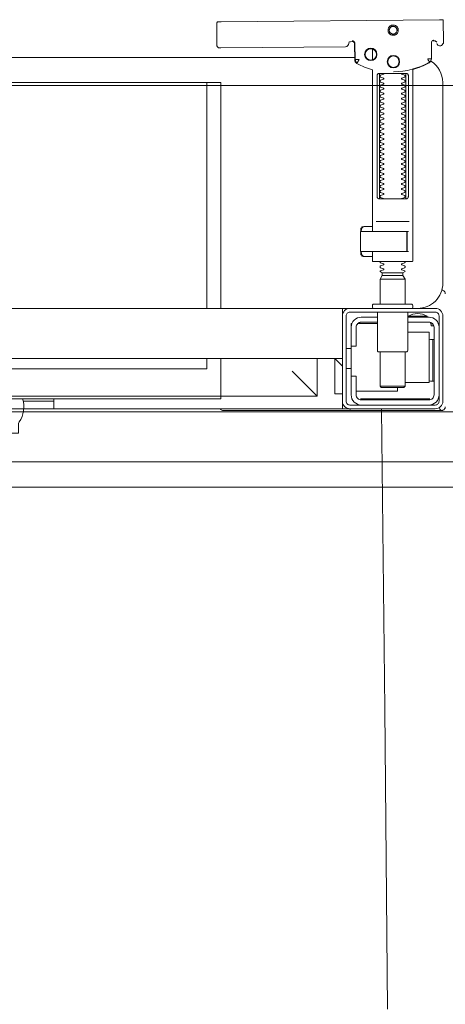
# Model space of a CAD drawing. Header units: millimetres. Extents: x 28291 to 177760, y -399809 to -170937.
# Tile 421 of 656: x 60009 to 60026, y -194395 to -194356. Entities that reach past the tile are written whole.
import ezdxf

# ---------------------------------------------------------------- set-up
doc = ezdxf.new("R2010")
doc.units = ezdxf.units.MM
doc.layers.get('0').update_dxf_attribs({"lineweight": 0})
doc.layers.add('!! 0_ Istn-widok', color=1, linetype='Continuous', lineweight=15)
doc.layers.add('!! 2_POSADZKA OBRYS', color=181, linetype='Continuous', lineweight=0)
doc.layers.add('!! 2 ZABUDOWA GK-MDF', color=7, linetype='Continuous', lineweight=13, true_color=0x7a7a7a)
doc.layers.add('!! 2_WYPOS- SANITARNE - zrealizowane', color=9, linetype='Continuous', lineweight=0, true_color=0x808080)
doc.layers.add('!!_@ wypos sanit nd', color=7, linetype='Continuous', lineweight=0, plot=False)

# ---------------------------------------------------------------- blocks, each defined once
blk = doc.blocks.new('A$C324a30b8')
for points in [[(0.17552, 0), (0.17692, -0.11958), (0.17797, -0.23916)], [(-0.17552, 0), (0.17552, 0)]]:
    blk.add_lwpolyline(points)
blk = doc.blocks.new('A$C4ebe9e89')
for points in [[(0.16424, 0.15596), (0.16327, 0.15595), (0.16304, 0.15592), (0.16283, 0.15584), (0.16262, 0.15571), (0.16265, 0.15575), (0.16259, 0.15555), (0.16257, 0.15535, -0.157432), (0.16238, 0.15476), (0.1621, 0.15436, -0.241147), (0.16129, 0.15393), (0.1115, 0.15346), (0.11134, 0.15345), (0.11119, 0.15345), (0.11107, 0.15345), (0.11094, 0.15346), (0.11078, 0.15348), (0.11062, 0.15353), (0.11047, 0.15361), (0.11033, 0.15371), (0.11022, 0.15383), (0.11012, 0.15397), (0.11005, 0.15412), (0.11001, 0.15428), (0.11, 0.15445), (0.10995, 0.16345), (0.11023, 0.16384)], [(0.19647, 0.15658), (0.19626, 0.15656), (0.19605, 0.15648), (0.19585, 0.15635), (0.19566, 0.15614, 0.132231), (0.19551, 0.15564), (0.19546, 0.14909)], [(0.19768, 0.15528, 0.415336), (0.19869, 0.15429)], [(0.19885, 0.1543), (0.19898, 0.1543), (0.19913, 0.15431), (0.19927, 0.15434), (0.19941, 0.1544), (0.19953, 0.15447), (0.19965, 0.15456), (0.19975, 0.15466), (0.20007, 0.15512, 0.158481), (0.20026, 0.15571)], [(0.18031, 0.14393, 0.125713), (0.19466, 0.14774, 0.121439), (0.19519, 0.14823, -0.262119), (0.2, 0.13968), (0.2, 0.05968, -0.414214), (0.19, 0.04968), (0.18752, 0.04968, 0.405519), (0.188, 0.05018), (0.188, 0.05088, 0.414214), (0.1875, 0.05138), (0.1725, 0.05138, 0.414214), (0.172, 0.05088), (0.172, 0.05018, 0.405519), (0.17249, 0.04968, 0.001664), (0.15993, 0.04968)], [(0.172, 0.07232), (0.172, 0.06852, 0.414214), (0.1722, 0.06832), (0.18462, 0.06832), (0.1878, 0.06832, 0.414214), (0.188, 0.06852), (0.188, 0.14485), (0.18885, 0.1451), (0.18969, 0.14537), (0.19052, 0.14568), (0.19134, 0.146), (0.19215, 0.14635), (0.19295, 0.14672), (0.19374, 0.14712), (0.19456, 0.14756), (0.19465, 0.14762), (0.19473, 0.14768), (0.19481, 0.14775), (0.19488, 0.14782), (0.19495, 0.1479), (0.19502, 0.14799)], [(0.17647, 0.09332, 0.182836), (0.17637, 0.09341), (0.17515, 0.09381, 0.050055), (0.175, 0.09408), (0.175, 0.09436, 0.050055), (0.17515, 0.09462), (0.17637, 0.09503, 0.719897), (0.17637, 0.09541), (0.17515, 0.09581, 0.050055), (0.175, 0.09608), (0.175, 0.09636, 0.050055), (0.17515, 0.09662), (0.17637, 0.09703, 0.719897), (0.17637, 0.09741), (0.17515, 0.09781, 0.050055), (0.175, 0.09808), (0.175, 0.09836, 0.050055), (0.17515, 0.09862), (0.17637, 0.09903, 0.719897), (0.17637, 0.09941), (0.17515, 0.09981, 0.050055), (0.175, 0.10008), (0.175, 0.10036, 0.050055), (0.17515, 0.10062), (0.17637, 0.10103, 0.719897), (0.17637, 0.10141), (0.17515, 0.10181, 0.050055), (0.175, 0.10208), (0.175, 0.10236, 0.050055), (0.17515, 0.10262), (0.17637, 0.10303, 0.719897), (0.17637, 0.10341), (0.17515, 0.10381, 0.050055), (0.175, 0.10408), (0.175, 0.10436, 0.050055), (0.17515, 0.10462), (0.17637, 0.10503, 0.719897), (0.17637, 0.10541), (0.17515, 0.10581, 0.050055), (0.175, 0.10608), (0.175, 0.10636, 0.050055), (0.17515, 0.10662), (0.17637, 0.10703, 0.719897), (0.17637, 0.10741), (0.17515, 0.10781, 0.050055), (0.175, 0.10808), (0.175, 0.10836, 0.050055), (0.17515, 0.10862), (0.17637, 0.10903, 0.719897), (0.17637, 0.10941), (0.17515, 0.10981, 0.050055), (0.175, 0.11008), (0.175, 0.11036, 0.050055), (0.17515, 0.11062), (0.17637, 0.11103, 0.719897), (0.17637, 0.11141), (0.17515, 0.11181, 0.050055), (0.175, 0.11208), (0.175, 0.11236, 0.050055), (0.17515, 0.11262), (0.17637, 0.11303, 0.719897), (0.17637, 0.11341), (0.17515, 0.11381, 0.050055), (0.175, 0.11408), (0.175, 0.11436, 0.050055), (0.17515, 0.11462), (0.17637, 0.11503, 0.719897), (0.17637, 0.11541), (0.17515, 0.11581, 0.050055), (0.175, 0.11608), (0.175, 0.11636, 0.050055), (0.17515, 0.11662), (0.17637, 0.11703, 0.719897), (0.17637, 0.11741), (0.17515, 0.11781, 0.050055), (0.175, 0.11808), (0.175, 0.11836, 0.050055), (0.17515, 0.11862), (0.17637, 0.11903, 0.719897), (0.17637, 0.11941), (0.17515, 0.11981, 0.050055), (0.175, 0.12008), (0.175, 0.12036, 0.050055), (0.17515, 0.12062), (0.17637, 0.12103, 0.719897), (0.17637, 0.12141), (0.17515, 0.12181, 0.050055), (0.175, 0.12208), (0.175, 0.12236, 0.050055), (0.17515, 0.12262), (0.17637, 0.12303, 0.719897), (0.17637, 0.12341), (0.17515, 0.12381, 0.050055), (0.175, 0.12408), (0.175, 0.12436, 0.050055), (0.17515, 0.12462), (0.17637, 0.12503, 0.719897), (0.17637, 0.12541), (0.17515, 0.12581, 0.050055), (0.175, 0.12608), (0.175, 0.12636, 0.050055), (0.17515, 0.12662), (0.17637, 0.12703, 0.719897), (0.17637, 0.12741), (0.17515, 0.12781, 0.050055), (0.175, 0.12808), (0.175, 0.12836, 0.050055), (0.17515, 0.12862), (0.17637, 0.12903, 0.719897), (0.17637, 0.12941), (0.17515, 0.12981, 0.050055), (0.175, 0.13008), (0.175, 0.13036, 0.050055), (0.17515, 0.13062), (0.17637, 0.13103, 0.719897), (0.17637, 0.13141), (0.17515, 0.13181, 0.050055), (0.175, 0.13208), (0.175, 0.13236, 0.050055), (0.17515, 0.13262), (0.17637, 0.13303, 0.719897), (0.17637, 0.13341), (0.17515, 0.13381, 0.050055), (0.175, 0.13408), (0.175, 0.13436, 0.050055), (0.17515, 0.13462), (0.17637, 0.13503, 0.719897), (0.17637, 0.13541), (0.17515, 0.13581, 0.050055), (0.175, 0.13608), (0.175, 0.13636, 0.050055), (0.17515, 0.13662), (0.17637, 0.13703, 0.719897), (0.17637, 0.13741), (0.17515, 0.13781, 0.050055), (0.175, 0.13808), (0.175, 0.13836, 0.050055), (0.17515, 0.13862), (0.17637, 0.13903, 0.719897), (0.17637, 0.13941), (0.17515, 0.13981, 0.050055), (0.175, 0.14008), (0.175, 0.14036, 0.050055), (0.17515, 0.14062), (0.17637, 0.14103, 0.719897), (0.17637, 0.14141), (0.17515, 0.14181, 0.050055), (0.175, 0.14208), (0.175, 0.14236, 0.050055), (0.17515, 0.14262), (0.17637, 0.14303, 0.474594), (0.17647, 0.14332)], [(0.18353, 0.14332, 0.474594), (0.18364, 0.14303), (0.18486, 0.14262, 0.050055), (0.185, 0.14236), (0.185, 0.14208, 0.050055), (0.18486, 0.14181), (0.18364, 0.14141, 0.719897), (0.18364, 0.14103), (0.18486, 0.14062, 0.050055), (0.185, 0.14036), (0.185, 0.14008, 0.050055), (0.18486, 0.13981), (0.18364, 0.13941, 0.719897), (0.18364, 0.13903), (0.18486, 0.13862, 0.050055), (0.185, 0.13836), (0.185, 0.13808, 0.050055), (0.18486, 0.13781), (0.18364, 0.13741, 0.719897), (0.18364, 0.13703), (0.18486, 0.13662, 0.050055), (0.185, 0.13636), (0.185, 0.13608, 0.050055), (0.18486, 0.13581), (0.18364, 0.13541, 0.719897), (0.18364, 0.13503), (0.18486, 0.13462, 0.050055), (0.185, 0.13436), (0.185, 0.13408, 0.050055), (0.18486, 0.13381), (0.18364, 0.13341, 0.719897), (0.18364, 0.13303), (0.18486, 0.13262, 0.050055), (0.185, 0.13236), (0.185, 0.13208, 0.050055), (0.18486, 0.13181), (0.18364, 0.13141, 0.719897), (0.18364, 0.13103), (0.18486, 0.13062, 0.050055), (0.185, 0.13036), (0.185, 0.13008, 0.050055), (0.18486, 0.12981), (0.18364, 0.12941, 0.719897), (0.18364, 0.12903), (0.18486, 0.12862, 0.050055), (0.185, 0.12836), (0.185, 0.12808, 0.050055), (0.18486, 0.12781), (0.18364, 0.12741, 0.719897), (0.18364, 0.12703), (0.18486, 0.12662, 0.050055), (0.185, 0.12636), (0.185, 0.12608, 0.050055), (0.18486, 0.12581), (0.18364, 0.12541, 0.719897), (0.18364, 0.12503), (0.18486, 0.12462, 0.050055), (0.185, 0.12436), (0.185, 0.12408, 0.050055), (0.18486, 0.12381), (0.18364, 0.12341, 0.719897), (0.18364, 0.12303), (0.18486, 0.12262, 0.050055), (0.185, 0.12236), (0.185, 0.12208, 0.050055), (0.18486, 0.12181), (0.18364, 0.12141, 0.719897), (0.18364, 0.12103), (0.18486, 0.12062, 0.050055), (0.185, 0.12036), (0.185, 0.12008, 0.050055), (0.18486, 0.11981), (0.18364, 0.11941, 0.719897), (0.18364, 0.11903), (0.18486, 0.11862, 0.050055), (0.185, 0.11836), (0.185, 0.11808, 0.050055), (0.18486, 0.11781), (0.18364, 0.11741, 0.719897), (0.18364, 0.11703), (0.18486, 0.11662, 0.050055), (0.185, 0.11636), (0.185, 0.11608, 0.050055), (0.18486, 0.11581), (0.18364, 0.11541, 0.719897), (0.18364, 0.11503), (0.18486, 0.11462, 0.050055), (0.185, 0.11436), (0.185, 0.11408, 0.050055), (0.18486, 0.11381), (0.18364, 0.11341, 0.719897), (0.18364, 0.11303), (0.18486, 0.11262, 0.050055), (0.185, 0.11236), (0.185, 0.11208, 0.050055), (0.18486, 0.11181), (0.18364, 0.11141, 0.719897), (0.18364, 0.11103), (0.18486, 0.11062, 0.050055), (0.185, 0.11036), (0.185, 0.11008, 0.050055), (0.18486, 0.10981), (0.18364, 0.10941, 0.719897), (0.18364, 0.10903), (0.18486, 0.10862, 0.050055), (0.185, 0.10836), (0.185, 0.10808, 0.050055), (0.18486, 0.10781), (0.18364, 0.10741, 0.719897), (0.18364, 0.10703), (0.18486, 0.10662, 0.050055), (0.185, 0.10636), (0.185, 0.10608, 0.050055), (0.18486, 0.10581), (0.18364, 0.10541, 0.719897), (0.18364, 0.10503), (0.18486, 0.10462, 0.050055), (0.185, 0.10436), (0.185, 0.10408, 0.050055), (0.18486, 0.10381), (0.18364, 0.10341, 0.719897), (0.18364, 0.10303), (0.18486, 0.10262, 0.050055), (0.185, 0.10236), (0.185, 0.10208, 0.050055), (0.18486, 0.10181), (0.18364, 0.10141, 0.719897), (0.18364, 0.10103), (0.18486, 0.10062, 0.050055), (0.185, 0.10036), (0.185, 0.10008, 0.050055), (0.18486, 0.09981), (0.18364, 0.09941, 0.719897), (0.18364, 0.09903), (0.18486, 0.09862, 0.050055), (0.185, 0.09836), (0.185, 0.09808, 0.050055), (0.18486, 0.09781), (0.18364, 0.09741, 0.719897), (0.18364, 0.09703), (0.18486, 0.09662, 0.050055), (0.185, 0.09636), (0.185, 0.09608, 0.050055), (0.18486, 0.09581), (0.18364, 0.09541, 0.719897), (0.18364, 0.09503), (0.18486, 0.09462, 0.050055), (0.185, 0.09436), (0.185, 0.09408, 0.050055), (0.18486, 0.09381), (0.18364, 0.09341, 0.182836), (0.18353, 0.09332)], [(0.18575, 0.07252), (0.18575, 0.08011), (0.18572, 0.08022), (0.18564, 0.08029), (0.18555, 0.08032), (0.18565, 0.0803), (0.18573, 0.08024), (0.18577, 0.08014), (0.18577, 0.07252), (0.18574, 0.07241), (0.18567, 0.07234), (0.18547, 0.07232), (0.18558, 0.07237), (0.18564, 0.07252), (0.18564, 0.08012), (0.18557, 0.08027), (0.18547, 0.08032), (0.16743, 0.08032, 0.414214), (0.16723, 0.08012), (0.16723, 0.07252, 0.414214), (0.16743, 0.07232), (0.18547, 0.07232)], [(0.18556, 0.07232, 0.414213), (0.18576, 0.07252), (0.18575, 0.08011), (0.18575, 0.07252), (0.18572, 0.07241), (0.18565, 0.07234), (0.18555, 0.07232)], [(0.175, 0.06836), (0.175, 0.06812, -0.050055), (0.17515, 0.06786), (0.17636, 0.06745, -0.719897), (0.17636, 0.06707), (0.17515, 0.06666, -0.050055), (0.175, 0.0664), (0.175, 0.06612, -0.050055), (0.17515, 0.06586), (0.17636, 0.06545, -0.719897), (0.17636, 0.06507), (0.17515, 0.06466, -0.050055), (0.175, 0.0644), (0.1759, 0.06388), (0.1759, 0.06282), (0.175, 0.06126), (0.175, 0.05138)], [(0.185, 0.06836), (0.185, 0.06812, 0.050055), (0.18486, 0.06786), (0.18364, 0.06745, 0.719897), (0.18364, 0.06707), (0.18486, 0.06666, 0.050055), (0.185, 0.0664), (0.185, 0.06612, 0.050055), (0.18486, 0.06586), (0.18364, 0.06545, 0.719897), (0.18364, 0.06507), (0.18486, 0.06466, 0.050055), (0.185, 0.0644), (0.1841, 0.06388), (0.1841, 0.06282), (0.185, 0.06126), (0.185, 0.05138)], [(0.20011, 0.05684, 0.126559), (0.19962, 0.05693)], [(0.20099, 0.05547, 0.198909), (0.20055, 0.05654, 0.091301), (0.20011, 0.05684)], [(0.174, 0.04818), (0.174, 0.03288, 0.414214), (0.1745, 0.03238), (0.1855, 0.03238, 0.414214), (0.186, 0.03288), (0.186, 0.04818)], [(0.19375, 0.04656, 0.119096), (0.19, 0.04764, 0.119096), (0.18625, 0.04656)], [(0.16379, 0.04368), (0.1635, 0.04368), (0.1635, 0.04218, -0.414214), (0.1675, 0.04618), (0.174, 0.04618)], [(0.174, 0.04418), (0.1675, 0.04418, 0.414214), (0.1655, 0.04218), (0.1655, 0.03468), (0.1635, 0.03468), (0.1635, 0.01518, 0.414214), (0.1675, 0.01118)], [(0.1635, 0.02268), (0.1655, 0.02268), (0.1655, 0.01518, 0.414214), (0.1675, 0.01318), (0.1945, 0.01318, 0.414214), (0.1965, 0.01518), (0.1965, 0.04218, 0.414214), (0.1945, 0.04418), (0.186, 0.04418)], [(0.19375, 0.04618), (0.19375, 0.04656), (0.18625, 0.04656), (0.18625, 0.04618), (0.1945, 0.04618, -0.414214), (0.1985, 0.04218)], [(0.1945, 0.03721), (0.19515, 0.03722), (0.19542, 0.03722), (0.1956, 0.03722), (0.19567, 0.03722, 0.116465), (0.19589, 0.03728), (0.19601, 0.03733), (0.19601, 0.02063), (0.19589, 0.02068, 0.116465), (0.19567, 0.02074), (0.19542, 0.02074), (0.19515, 0.02074), (0.1945, 0.02075)], [(-0.04, 0.01368), (-0.03255, 0.01368, 0.236962), (-0.03118, 0.00443, -0.154353), (-0.031, 0.00386), (-0.031, 0), (0.031, 0), (0.031, 0.00386, -0.154353), (0.03118, 0.00443, 0.236962), (0.03256, 0.01368), (0.04, 0.01368)], [(0.1945, 0.01118, 0.414214), (0.1985, 0.01518)], [(0.11124, 0.00968), (0.11142, 0.00944), (0.11165, 0.00925), (0.11192, 0.0091), (0.1122, 0.00901), (0.1125, 0.00898), (0.1623, 0.00898, 0.326231), (0.16325, 0.00968)], [(0.1987, 0.01002, 0.000114), (0.1987, 0.01002, 0.517015), (0.20003, 0.00909), (0.19993, 0.00905), (0.19983, 0.00903), (0.19971, 0.009), (0.19958, 0.00899), (0.19948, 0.00899), (0.19903, 0.00899), (0.19841, 0.00899), (0.19771, 0.00899), (0.16428, 0.00899), (0.16393, 0.00899), (0.16357, 0.00899), (0.16323, 0.00899), (0.16294, 0.00899), (0.16269, 0.00899), (0.16249, 0.00899), (0.16237, 0.00899)], [(0.20011, 0.00912, 0.091301), (0.20055, 0.00942, 0.198909), (0.20099, 0.01048)]]:
    blk.add_lwpolyline(points, format="xyb")
for points in [[(0.19864, 0.1647), (0.11173, 0.16387)], [(0.20013, 0.1647), (0.20026, 0.15571)], [(0.16386, 0.15607), (0.16409, 0.15602), (0.16425, 0.15596), (0.1644, 0.15586), (0.16453, 0.15574), (0.16463, 0.1556), (0.16471, 0.15544), (0.16476, 0.15527), (0.16478, 0.1551), (0.16496, 0.14854), (0.16497, 0.14842), (0.16498, 0.14832), (0.16501, 0.14822), (0.16503, 0.14812), (0.16507, 0.14802), (0.16511, 0.14793), (0.16516, 0.14784), (0.16521, 0.14775), (0.16528, 0.14767), (0.16535, 0.14758), (0.16542, 0.14751), (0.1655, 0.14744), (0.16558, 0.14737), (0.16567, 0.14731), (0.16576, 0.14726), (0.16651, 0.14688), (0.16727, 0.14651), (0.16803, 0.14617), (0.16881, 0.14585), (0.1696, 0.14555), (0.17039, 0.14527), (0.17119, 0.14502), (0.172, 0.14478), (0.172, 0.08032)], [(0.1651, 0.14871), (0.16492, 0.1553), (0.1649, 0.15547), (0.16485, 0.15563), (0.16478, 0.15579), (0.16468, 0.15592), (0.16455, 0.15604), (0.16441, 0.15614), (0.16425, 0.15621), (0.16409, 0.15626), (0.16391, 0.15627)], [(0.172, 0.15305), (0.172, 0.14874)], [(0.19757, 0.15573), (0.19749, 0.15586), (0.19739, 0.15598), (0.19727, 0.15608), (0.19713, 0.15617), (0.19698, 0.15623), (0.19683, 0.15626), (0.19667, 0.15627), (0.19577, 0.15626)], [(0.16493, 0.14968), (-0.16477, 0.14968)], [(0.17483, 0.14232), (0.17483, 0.09432)], [(0.18523, 0.09432), (0.18523, 0.14232)], [(-0.11847, 0.04968), (-0.11847, 0.13968), (0.11153, 0.13968), (0.11153, 0.04968)], [(0.10602, 0.13968), (0.10602, 0.04968)], [(0.18662, 0.08432), (0.17345, 0.08432)], [(0.16732, 0.08028), (0.16732, 0.08144), (0.16736, 0.08156), (0.16746, 0.08164), (0.16767, 0.08169)], [(0.16751, 0.08053), (0.16754, 0.08079), (0.16766, 0.08132)], [(0.16811, 0.08203), (0.16776, 0.08162), (0.16776, 0.08196), (0.16779, 0.08207), (0.16786, 0.08214), (0.16797, 0.08218), (0.1681, 0.08219), (0.16822, 0.08219), (0.16842, 0.08221), (0.16887, 0.08232), (0.172, 0.08232)], [(0.16848, 0.08224), (0.16856, 0.0823), (0.16876, 0.08232)], [(0.17371, 0.08032), (0.18481, 0.08032), (0.18637, 0.08032)], [(0.16767, 0.07094), (0.16756, 0.07096), (0.16746, 0.07099), (0.16737, 0.07106), (0.16732, 0.0712), (0.16732, 0.07235)], [(0.16766, 0.07131), (0.16754, 0.07185), (0.16751, 0.0721)], [(0.172, 0.07032), (0.16887, 0.07032), (0.16842, 0.07042), (0.16831, 0.07044), (0.1682, 0.07044), (0.16806, 0.07045), (0.16795, 0.07046), (0.16783, 0.07052), (0.16776, 0.07067), (0.16776, 0.07101), (0.16811, 0.07061)], [(0.18558, 0.07232), (0.18637, 0.07232)], [(0.16876, 0.07032), (0.16866, 0.07032), (0.16848, 0.0704)], [(0.1759, 0.06388), (0.1841, 0.06388)], [(0.1841, 0.06282), (0.1759, 0.06282)], [(0.185, 0.06126), (0.175, 0.06126)], [(0.19963, 0.05696), (0.19976, 0.05695), (0.19988, 0.05692), (0.20001, 0.05688)], [(-0.16, 0.04668), (-0.16, 0.04968), (0.16, 0.04968), (0.16, 0.04668)], [(0.16, 0.03368), (0.16, 0.04568)], [(0.174, 0.04368), (0.16618, 0.04368)], [(0.167, 0.04412), (0.16693, 0.04403), (0.16687, 0.04393), (0.16681, 0.04381), (0.16675, 0.04368)], [(0.19499, 0.04412), (0.19506, 0.04404), (0.19512, 0.04395), (0.19517, 0.04385), (0.19521, 0.04376), (0.19525, 0.04365), (0.19528, 0.04355), (0.19531, 0.04344), (0.19533, 0.04333), (0.19535, 0.04322), (0.19537, 0.04311), (0.19538, 0.04301), (0.19539, 0.04291), (0.19538, 0.04281), (0.19547, 0.04278), (0.19557, 0.04278), (0.19568, 0.04278), (0.19578, 0.04278), (0.19589, 0.04278), (0.19613, 0.04278), (0.19616, 0.04288), (0.19615, 0.04299), (0.19613, 0.04311), (0.19609, 0.04324), (0.19605, 0.04336), (0.19594, 0.04357)], [(0.1635, 0.03468), (0.1635, 0.04218)], [(0.186, 0.04018), (0.1945, 0.04018), (0.1945, 0.02018), (0.185, 0.02018)], [(0.19591, 0.03729), (0.19602, 0.03729), (0.19616, 0.03729), (0.19632, 0.03729), (0.1965, 0.03729)], [(0.1615, 0.03368), (0.1635, 0.03368)], [(0.175, 0.03238), (0.175, 0.01872), (0.1755, 0.01822), (0.1845, 0.01822), (0.185, 0.01872), (0.185, 0.03238)], [(0.16, 0.02668), (0.157, 0.02968), (0.16, 0.02968), (-0.16, 0.02968), (-0.157, 0.02968), (-0.16, 0.02668)], [(0.10602, 0.02968), (0.10602, 0.0256), (-0.11847, 0.0256)], [(0.11153, 0.02968), (0.11153, 0.01468), (0.15, 0.01468)], [(0.14, 0.02468), (0.15, 0.01468), (0.15, 0.02968)], [(0.16, 0.01568), (0.157, 0.01568), (0.157, 0.02968)], [(0.1615, 0.02568), (0.1635, 0.02568)], [(0.1965, 0.02067), (0.19632, 0.02067), (0.19616, 0.02067), (0.19602, 0.02067), (0.19591, 0.02067)], [(0.1655, 0.01668), (0.182, 0.01668), (0.182, 0.01822)], [(0.185, 0.01872), (0.175, 0.01872)], [(0.03283, 0.01268), (0.045, 0.01268)], [(0.16, 0.01268), (0.16, 0.00968), (0.03305, 0.00968)], [(0.045, 0.01368), (0.045, 0.00968)], [(0.16722, 0.01368), (0.19467, 0.01368), (0.19478, 0.01368)], [(0.17, 0.01318), (0.17, 0.01368)], [(0.174, 0.01318), (0.174, 0.01368)]]:
    blk.add_lwpolyline(points)
for points in [[(0.18024, 0.15848), (0.18044, 0.15849), (0.18064, 0.15852), (0.18084, 0.15857), (0.18103, 0.15864), (0.18121, 0.15873), (0.18138, 0.15883), (0.18154, 0.15895), (0.18168, 0.15909), (0.18182, 0.15924), (0.18194, 0.1594), (0.18204, 0.15958), (0.18212, 0.15976), (0.18219, 0.15995), (0.18224, 0.16014), (0.18226, 0.16034), (0.18227, 0.16054), (0.18226, 0.16075), (0.18223, 0.16094), (0.18218, 0.16114), (0.18211, 0.16133), (0.18202, 0.16151), (0.18191, 0.16168), (0.18179, 0.16184), (0.18166, 0.16199), (0.18151, 0.16212), (0.18134, 0.16224), (0.18117, 0.16234), (0.18099, 0.16242), (0.1808, 0.16249), (0.1806, 0.16254), (0.1804, 0.16256), (0.1802, 0.16257), (0.18, 0.16256), (0.1798, 0.16253), (0.17961, 0.16248), (0.17942, 0.16241), (0.17924, 0.16232), (0.17907, 0.16222), (0.17891, 0.1621), (0.17876, 0.16196), (0.17863, 0.16181), (0.17851, 0.16165), (0.17841, 0.16147), (0.17832, 0.16129), (0.17826, 0.1611), (0.17821, 0.1609), (0.17818, 0.16071), (0.17818, 0.1605), (0.17819, 0.1603), (0.17822, 0.16011), (0.17827, 0.15991), (0.17834, 0.15972), (0.17843, 0.15954), (0.17853, 0.15937), (0.17865, 0.15921), (0.17879, 0.15906), (0.17894, 0.15893), (0.1791, 0.15881), (0.17928, 0.15871), (0.17946, 0.15863), (0.17965, 0.15856), (0.17984, 0.15851), (0.18004, 0.15849)], [(0.18024, 0.15897), (0.18039, 0.15898), (0.18054, 0.159), (0.18068, 0.15904), (0.18083, 0.15909), (0.18096, 0.15916), (0.18109, 0.15924), (0.18121, 0.15933), (0.18133, 0.15943), (0.18143, 0.15955), (0.18152, 0.15967), (0.18159, 0.1598), (0.18166, 0.15994), (0.18171, 0.16008), (0.18174, 0.16023), (0.18176, 0.16038), (0.18177, 0.16053), (0.18176, 0.16068), (0.18174, 0.16084), (0.1817, 0.16098), (0.18165, 0.16113), (0.18158, 0.16126), (0.1815, 0.16139), (0.18141, 0.16151), (0.1813, 0.16162), (0.18119, 0.16173), (0.18107, 0.16182), (0.18094, 0.16189), (0.1808, 0.16196), (0.18066, 0.16201), (0.18051, 0.16204), (0.18036, 0.16206), (0.18021, 0.16207), (0.18005, 0.16206), (0.1799, 0.16204), (0.17976, 0.162), (0.17961, 0.16194), (0.17948, 0.16188), (0.17935, 0.1618), (0.17923, 0.16171), (0.17911, 0.1616), (0.17901, 0.16149), (0.17892, 0.16137), (0.17885, 0.16124), (0.17878, 0.1611), (0.17873, 0.16095), (0.1787, 0.16081), (0.17868, 0.16066), (0.17867, 0.1605), (0.17868, 0.16035), (0.1787, 0.1602), (0.17874, 0.16005), (0.17879, 0.15991), (0.17886, 0.15977), (0.17894, 0.15964), (0.17903, 0.15952), (0.17914, 0.15941), (0.17925, 0.15931), (0.17937, 0.15922), (0.1795, 0.15914), (0.17964, 0.15908), (0.17978, 0.15903), (0.17993, 0.159), (0.18008, 0.15897)], [(0.16587, 0.14754), (0.16582, 0.14756), (0.16577, 0.1476), (0.16573, 0.14763), (0.16568, 0.14767), (0.16563, 0.14771), (0.16558, 0.14776), (0.16553, 0.14781), (0.16549, 0.14786), (0.16544, 0.14791), (0.1654, 0.14797), (0.16536, 0.14803), (0.16533, 0.14809), (0.16529, 0.14815), (0.16526, 0.14821), (0.16524, 0.14828), (0.16521, 0.14834), (0.16519, 0.14841), (0.16517, 0.14847), (0.16516, 0.14854), (0.16515, 0.1486), (0.16514, 0.14866), (0.16513, 0.14872), (0.16513, 0.14877), (0.16518, 0.14879), (0.16643, 0.14884), (0.16648, 0.14884), (0.16654, 0.14884), (0.16659, 0.14886), (0.16664, 0.14883), (0.16661, 0.14879), (0.16658, 0.14874), (0.16656, 0.14869), (0.16653, 0.14863), (0.16594, 0.14754)], [(0.18533, 0.14332), (0.18542, 0.14331), (0.1855, 0.1433), (0.18559, 0.14329), (0.18567, 0.14326), (0.18575, 0.14323), (0.18583, 0.14319), (0.18591, 0.14314), (0.18598, 0.14308), (0.18604, 0.14302), (0.1861, 0.14294), (0.18615, 0.14286), (0.18619, 0.14276), (0.18623, 0.14266), (0.18626, 0.14255), (0.18627, 0.14243), (0.18628, 0.14232), (0.18628, 0.09432), (0.18627, 0.0942), (0.18626, 0.09409), (0.18623, 0.09398), (0.18619, 0.09387), (0.18615, 0.09378), (0.1861, 0.09369), (0.18604, 0.09362), (0.18598, 0.09355), (0.18591, 0.09349), (0.18583, 0.09344), (0.18575, 0.0934), (0.18567, 0.09337), (0.18559, 0.09335), (0.1855, 0.09333), (0.18542, 0.09332), (0.18533, 0.09332), (0.17475, 0.09332), (0.17466, 0.09332), (0.17457, 0.09333), (0.17449, 0.09335), (0.1744, 0.09337), (0.17432, 0.0934), (0.17424, 0.09344), (0.17416, 0.09349), (0.17409, 0.09355), (0.17403, 0.09362), (0.17397, 0.09369), (0.17392, 0.09378), (0.17387, 0.09387), (0.17384, 0.09398), (0.17381, 0.09409), (0.17379, 0.0942), (0.17379, 0.09432), (0.17379, 0.14232), (0.17379, 0.14243), (0.17381, 0.14255), (0.17384, 0.14266), (0.17387, 0.14276), (0.17392, 0.14286), (0.17397, 0.14294), (0.17403, 0.14302), (0.17409, 0.14308), (0.17416, 0.14314), (0.17424, 0.14319), (0.17432, 0.14323), (0.1744, 0.14326), (0.17449, 0.14329), (0.17457, 0.1433), (0.17466, 0.14331), (0.17475, 0.14332)], [(-0.11847, 0.01368), (0.11153, 0.01368), (0.11153, 0.01468), (-0.11847, 0.01468)]]:
    blk.add_lwpolyline(points, close=True)
for points in [[(0.19546, 0.14908), (0.19546, 0.14908), (0.19546, 0.14908), (0.19546, 0.14909), (0.19546, 0.14909), (0.19546, 0.14909), (0.19546, 0.14909), (0.19546, 0.14909), (0.19546, 0.14909), (0.19546, 0.14909), (0.19546, 0.14909), (0.19546, 0.14909), (0.19546, 0.14909), (0.19546, 0.14909), (0.19546, 0.14909), (0.19546, 0.14909), (0.19546, 0.14909), (0.19546, 0.14909), (0.19546, 0.14909), (0.19546, 0.14909), (0.19546, 0.14908), (0.19546, 0.14908), (0.19546, 0.14908), (0.19546, 0.14908), (0.19546, 0.14908), (0.19546, 0.14908), (0.19546, 0.14908), (0.19546, 0.14908), (0.19546, 0.14908), (0.19546, 0.14908), (0.19546, 0.14908), (0.19546, 0.14908), (0.19546, 0.14908), (0.19546, 0.14908), (0.19546, 0.14908), (0.19546, 0.14908), (0.19546, 0.14908), (0.19546, 0.14909), (0.19545, 0.14909), (0.19545, 0.14909), (0.19545, 0.14909), (0.19545, 0.14909), (0.19545, 0.14909), (0.19545, 0.14909), (0.19545, 0.14909), (0.19545, 0.14909), (0.19544, 0.14909), (0.19544, 0.14908), (0.19544, 0.14908), (0.19544, 0.14908), (0.19544, 0.14908), (0.19543, 0.14908), (0.19543, 0.14908), (0.19543, 0.14908), (0.19543, 0.14908), (0.19543, 0.14908), (0.19543, 0.14908), (0.19543, 0.14908), (0.19542, 0.14908), (0.19542, 0.14908), (0.19542, 0.14908), (0.19542, 0.14908), (0.19542, 0.14908), (0.19541, 0.14908), (0.19541, 0.14908), (0.19541, 0.14908), (0.19541, 0.14908), (0.19541, 0.14908), (0.1954, 0.14908), (0.1954, 0.14908), (0.1954, 0.14908), (0.19539, 0.14908), (0.19539, 0.14908), (0.19538, 0.14909), (0.19537, 0.14909), (0.19537, 0.14909), (0.19536, 0.14909), (0.19536, 0.14909), (0.19536, 0.14909), (0.19535, 0.14909), (0.19535, 0.14909), (0.19534, 0.14909), (0.19534, 0.14909), (0.19533, 0.14909), (0.19533, 0.14909), (0.19532, 0.14909), (0.19531, 0.14909), (0.19531, 0.14909), (0.1953, 0.14909), (0.19529, 0.14909), (0.19529, 0.14909), (0.19528, 0.14909), (0.19527, 0.14909), (0.19527, 0.14909), (0.19526, 0.14909), (0.19525, 0.14909), (0.19524, 0.14909), (0.19524, 0.14909), (0.19523, 0.14909), (0.19522, 0.14909), (0.19521, 0.14909), (0.1952, 0.14909), (0.19519, 0.14909), (0.19518, 0.14909), (0.19517, 0.14909), (0.19516, 0.14909), (0.19516, 0.14909), (0.19515, 0.14909), (0.19514, 0.14909), (0.19513, 0.14909), (0.19512, 0.14909), (0.19511, 0.14909), (0.1951, 0.14909), (0.19508, 0.14909), (0.19507, 0.14909), (0.19506, 0.14909), (0.19505, 0.14909), (0.19504, 0.14909), (0.19503, 0.14909), (0.19502, 0.14909), (0.19501, 0.14909), (0.195, 0.14909), (0.19499, 0.14909), (0.19497, 0.14909), (0.19496, 0.14909), (0.19495, 0.14909), (0.19494, 0.1491), (0.19493, 0.1491), (0.19491, 0.1491), (0.1949, 0.1491), (0.19489, 0.1491), (0.19488, 0.1491), (0.19486, 0.1491), (0.19485, 0.1491), (0.19484, 0.1491), (0.19483, 0.1491), (0.19481, 0.1491), (0.19469, 0.1491), (0.19464, 0.1491), (0.19459, 0.1491), (0.19456, 0.1491), (0.19453, 0.1491), (0.19451, 0.1491), (0.19448, 0.1491), (0.19446, 0.1491), (0.19443, 0.1491), (0.19441, 0.1491), (0.19438, 0.1491), (0.19435, 0.1491), (0.19433, 0.1491), (0.19431, 0.1491), (0.19428, 0.1491), (0.19427, 0.1491), (0.19426, 0.1491), (0.19423, 0.1491), (0.19422, 0.1491), (0.19421, 0.1491), (0.1942, 0.1491), (0.19418, 0.1491), (0.19418, 0.1491), (0.19417, 0.1491), (0.19417, 0.1491), (0.19416, 0.1491), (0.19416, 0.1491), (0.19415, 0.14911), (0.19414, 0.14911), (0.19414, 0.14911), (0.19413, 0.14911), (0.19413, 0.14911), (0.19412, 0.14911), (0.19412, 0.14911), (0.19412, 0.14911), (0.19411, 0.14911), (0.19411, 0.1491), (0.1941, 0.1491), (0.1941, 0.1491), (0.1941, 0.1491), (0.19409, 0.1491), (0.19409, 0.1491), (0.19409, 0.1491), (0.19409, 0.1491), (0.19408, 0.1491), (0.19408, 0.1491), (0.19408, 0.1491), (0.19407, 0.1491), (0.19407, 0.1491), (0.19406, 0.1491), (0.19406, 0.1491), (0.19406, 0.1491), (0.19406, 0.1491), (0.19405, 0.1491), (0.19405, 0.1491), (0.19405, 0.1491), (0.19405, 0.14911), (0.19404, 0.14911), (0.19404, 0.14911), (0.19404, 0.14911), (0.19403, 0.14911), (0.19403, 0.14911), (0.19402, 0.14912), (0.19402, 0.14912), (0.19402, 0.14912), (0.19401, 0.14912), (0.19401, 0.14912), (0.19401, 0.14912), (0.194, 0.14912), (0.194, 0.14912), (0.194, 0.14912), (0.194, 0.14912), (0.194, 0.14912), (0.194, 0.14912), (0.194, 0.14912), (0.19399, 0.14912), (0.19399, 0.14912), (0.19399, 0.14912), (0.19399, 0.14912), (0.19399, 0.14912), (0.19399, 0.14912), (0.19398, 0.14912), (0.19398, 0.14912), (0.19398, 0.14911), (0.19398, 0.14911), (0.19398, 0.14911), (0.19398, 0.14911), (0.19397, 0.14911), (0.19397, 0.14911), (0.19397, 0.1491), (0.19397, 0.1491), (0.19397, 0.1491), (0.19397, 0.1491), (0.19397, 0.1491), (0.19397, 0.14909), (0.19397, 0.14909), (0.19397, 0.14909), (0.19397, 0.14909), (0.19397, 0.14908), (0.19397, 0.14908), (0.19397, 0.14908), (0.19397, 0.14908), (0.19397, 0.14908), (0.19397, 0.14907), (0.19397, 0.14907), (0.19397, 0.14907), (0.19397, 0.14907), (0.19397, 0.14907), (0.19398, 0.14906), (0.19398, 0.14906), (0.19398, 0.14906), (0.19398, 0.14906), (0.19398, 0.14906), (0.19398, 0.14905), (0.19399, 0.14905), (0.19399, 0.14905), (0.19399, 0.14905), (0.194, 0.14904), (0.194, 0.14904), (0.19401, 0.14903), (0.19401, 0.14903), (0.19401, 0.14903), (0.19402, 0.14902), (0.19402, 0.14902), (0.19402, 0.14902), (0.19403, 0.14901), (0.19403, 0.14901), (0.19403, 0.14901), (0.19403, 0.149), (0.19403, 0.149), (0.19403, 0.149), (0.19404, 0.14899), (0.19404, 0.14899), (0.19404, 0.14899), (0.19404, 0.14899), (0.19404, 0.14898), (0.19404, 0.14898), (0.19404, 0.14898), (0.19405, 0.14897), (0.19405, 0.14897), (0.19405, 0.14897), (0.19405, 0.14896), (0.19405, 0.14896), (0.19406, 0.14895), (0.19406, 0.14895), (0.19406, 0.14895), (0.19406, 0.14894), (0.19407, 0.14894), (0.19407, 0.14893), (0.19407, 0.14893), (0.19408, 0.14892), (0.19408, 0.14891), (0.19409, 0.1489), (0.19409, 0.14889), (0.1941, 0.14888), (0.1941, 0.14887), (0.19411, 0.14886), (0.19412, 0.14884), (0.19414, 0.14881), (0.19416, 0.14877), (0.19418, 0.14873), (0.19419, 0.14871), (0.1942, 0.1487), (0.19421, 0.14868), (0.19422, 0.14866), (0.19423, 0.14864), (0.19434, 0.14845), (0.19435, 0.14844), (0.19435, 0.14842), (0.19436, 0.1484), (0.19437, 0.14839), (0.19438, 0.14837), (0.19439, 0.14836), (0.1944, 0.14834), (0.19441, 0.14832), (0.19441, 0.14831), (0.19442, 0.14829), (0.19443, 0.14828), (0.19444, 0.14826), (0.19445, 0.14825), (0.19446, 0.14823), (0.19446, 0.14822), (0.19447, 0.14821), (0.19448, 0.14819), (0.19449, 0.14818), (0.19449, 0.14816), (0.1945, 0.14815), (0.19451, 0.14814), (0.19452, 0.14813), (0.19452, 0.14811), (0.19453, 0.1481), (0.19454, 0.14809), (0.19454, 0.14808), (0.19455, 0.14806), (0.19456, 0.14805), (0.19456, 0.14804), (0.19457, 0.14803), (0.19457, 0.14802), (0.19458, 0.14801), (0.19458, 0.148), (0.19459, 0.14799), (0.1946, 0.14798), (0.1946, 0.14797), (0.19461, 0.14796), (0.19461, 0.14795), (0.19462, 0.14794), (0.19462, 0.14793), (0.19463, 0.14792), (0.19463, 0.14791), (0.19463, 0.1479), (0.19464, 0.1479), (0.19464, 0.14789), (0.19465, 0.14788), (0.19465, 0.14787), (0.19465, 0.14787), (0.19466, 0.14786), (0.19466, 0.14785), (0.19466, 0.14785), (0.19467, 0.14784), (0.19467, 0.14784), (0.19467, 0.14783), (0.19468, 0.14783), (0.19468, 0.14782), (0.19468, 0.14782), (0.19468, 0.14782), (0.19468, 0.14781), (0.19468, 0.14781), (0.19468, 0.14781), (0.19468, 0.14781), (0.19469, 0.14781), (0.19469, 0.1478), (0.19469, 0.1478), (0.19469, 0.1478), (0.19469, 0.1478), (0.19469, 0.1478), (0.19469, 0.1478), (0.19469, 0.1478), (0.19469, 0.14779), (0.19469, 0.14779), (0.19469, 0.14779), (0.19469, 0.14779), (0.19469, 0.14779), (0.19469, 0.14779), (0.19469, 0.14779), (0.19469, 0.14779), (0.19469, 0.14779), (0.19469, 0.14779), (0.19469, 0.14779), (0.19469, 0.14779), (0.19469, 0.14779), (0.19469, 0.14779), (0.19469, 0.14779), (0.19469, 0.14779), (0.19469, 0.14778), (0.19469, 0.14778), (0.19469, 0.14778), (0.19469, 0.14778), (0.19469, 0.14778), (0.19469, 0.14778), (0.19469, 0.14778), (0.19469, 0.14778), (0.19469, 0.14778), (0.19469, 0.14778), (0.19469, 0.14778), (0.19469, 0.14778), (0.19469, 0.14778), (0.19469, 0.14778), (0.19469, 0.14778), (0.19469, 0.14778), (0.19469, 0.14778), (0.19469, 0.14778), (0.19469, 0.14778), (0.19469, 0.14778), (0.19469, 0.14778), (0.19469, 0.14778), (0.19469, 0.14778), (0.19469, 0.14778), (0.1947, 0.14778, 0.269557)], [(0.16, 0.01268), (0.16, 0.04668, -0.414214), (0.163, 0.04968), (0.197, 0.04968, -0.414214), (0.2, 0.04668), (0.2, 0.01268, -0.414214), (0.197, 0.00968), (0.163, 0.00968, -0.414214)], [(0.1985, 0.04668), (0.1985, 0.01268, -0.414214), (0.197, 0.01118), (0.163, 0.01118, -0.414214), (0.1615, 0.01268), (0.1615, 0.04668, -0.414214), (0.163, 0.04818), (0.197, 0.04818, -0.414214)]]:
    blk.add_lwpolyline(points, format="xyb", close=True)
for centre, radius in [((0.17129, 0.1509), 0.00247), ((0.17129, 0.15089), 0.00227), ((0.18031, 0.14798), 0.00247), ((0.18031, 0.14798), 0.00227)]:
    blk.add_circle(centre, radius)
for centre, major_axis, ratio, start_param, end_param in [((0.11145, 0.16346), (-0.0015, -0.00001), 0.008666, 6.276938, 6.283143), ((0.11173, 0.16385), (0.0015, 0.00001), 0.008666, 1.564549, 3.135353), ((0.19863, 0.16469), (0.0015, 0.00001), 0.008666, 0.000034, 1.564556), ((0.16326, 0.15695), (0.00001, -0.001), 0.006244, 0, 0.008667), ((0.19846, 0.15618), (-0.000892, -0.000453), 0.001081, 6.273741, 6.283185), ((0.19868, 0.15529), (-0.001, -0.00001), 0.00236, 6.276941, 6.283185), ((0.19849, 0.1543), (0.000501, 0.000005), 0.008666, 5.12776, 5.491123), ((0.19868, 0.15529), (0.000013, -0.001), 0.403131, 6.273715, 6.283185), ((0.19883, 0.1553), (0.000018, -0.001), 0.702652, 6.271005, 6.283185), ((0.19876, 0.15569), (0.0015, 0.00002), 0.011557, 6.27692, 6.283202), ((0.17484, 0.14232), (0, 0.001), 0.006244, 0, 1.570796), ((0.18031, 0.14443), (0.000005, -0.0005), 0.006244, 0, 0.008667), ((0.18524, 0.14232), (0, -0.001), 0.006244, 3.141593, 4.712389), ((0.17484, 0.09432), (0, -0.001), 0.006244, 4.712389, 6.283185), ((0.18524, 0.09432), (0, -0.001), 0.006244, 4.712389, 6.283185), ((0.16768, 0.08149), (-0.000013, 0.0002), 0.199357, 6.276703, 6.276744), ((0.16768, 0.07114), (-0.000013, -0.0002), 0.199357, 0.006339, 0.00638)]:
    blk.add_ellipse(centre, major_axis=major_axis, ratio=ratio, start_param=start_param, end_param=end_param)

msp = doc.modelspace()

# ---------------------------------------------------------------- linework, layer by layer
at = {"layer": '!! 0_ Istn-widok'}
msp.add_lwpolyline([(59939.56735, -194358.12813), (60034.56735, -194358.12813)], dxfattribs=at)
at = {"layer": '!! 2 ZABUDOWA GK-MDF'}
for points in [[(59846.56735, -194371.12813), (60071.56735, -194371.12813)], [(59846.56735, -194373.12813), (60071.56735, -194373.12813)]]:
    msp.add_lwpolyline(points, dxfattribs=at)
at = {"layer": '!! 2_POSADZKA OBRYS'}
for points in [[(59846.56735, -194624.12813), (59881.56735, -194624.12813), (59881.56735, -194641.12813), (59901.56735, -194641.12813), (59901.56735, -194653.12813), (60003.44739, -194653.12813), (60003.56735, -194641.12813), (60071.56735, -194641.12813), (60071.56735, -194373.12813), (59846.56735, -194373.12813)], [(59847.56735, -194623.12813), (59882.56735, -194623.12813), (59882.56735, -194640.12813), (59902.56735, -194640.12813), (59902.56735, -194652.12813), (60002.45734, -194652.12813), (60002.5773, -194640.12813), (60070.56735, -194640.12813), (60070.56735, -194374.12813), (59847.56735, -194374.12813)]]:
    msp.add_lwpolyline(points, close=True, dxfattribs=at)

# ---------------------------------------------------------------- block references
at = {"layer": '!! 2_WYPOS- SANITARNE - zrealizowane', "xscale": 100, "yscale": 100, "zscale": 100}
msp.add_blockref('A$C324a30b8', (60006.33769, -194371.00858), dxfattribs=at)
at = {"layer": '!!_@ wypos sanit nd', "xscale": 100, "yscale": 100, "zscale": 100}
msp.add_blockref('A$C4ebe9e89', (60006.33769, -194371.97658), dxfattribs=at)

doc.saveas('drawing.dxf')
